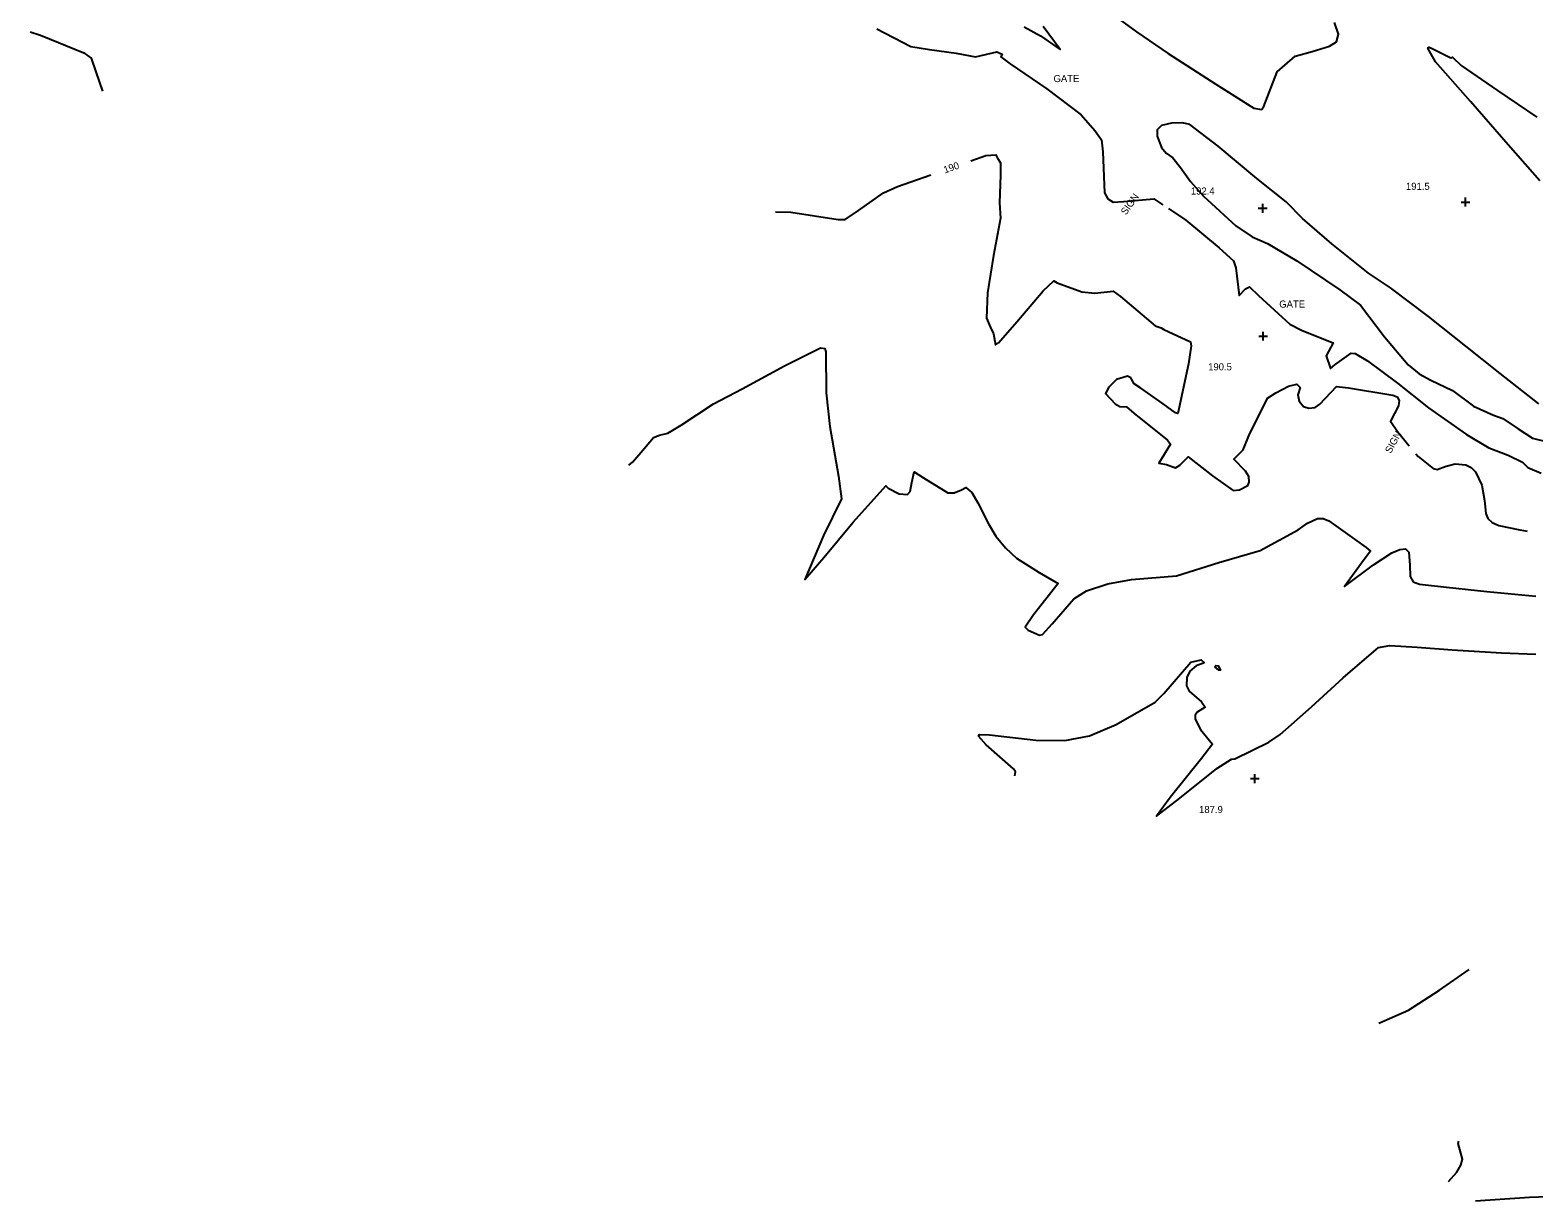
# Model space of a CAD drawing. Extents: x 1475150 to 2003689, y 770235 to 1112803.
# Drawn here: x 1994807.7 to 1995231.2, y 776802.5 to 777132.3 of the extents above; entities that cross this region are included whole.
import ezdxf

# ---------------------------------------------------------------- set-up
doc = ezdxf.new("R2010")
doc.units = 0
for name, color, linetype in [('RD_DTM_Major1', 7, 'Continuous'), ('RD_DTM_Major1_Lbl', 7, 'Continuous'), ('RD_DTM_Minor1', 7, 'Continuous'), ('RD_DTM_Spot_Elev', 7, 'Continuous'), ('RD_TX_Misc1', 7, 'Continuous')]:
    doc.layers.add(name, color=color, linetype=linetype)

msp = doc.modelspace()

# ---------------------------------------------------------------- linework, layer by layer
at = {"layer": 'RD_DTM_Major1'}
for points in [[(1994807.7, 777131.79), (1994810.61, 777130.92), (1994822.82, 777125.85), (1994824.91, 777124.36), (1994826.23, 777120.57), (1994828.09, 777115.14)], [(1995072.68, 777095.52), (1995076.83, 777096.97), (1995079.68, 777097.14), (1995080.12, 777096.26), (1995081, 777094.93), (1995081, 777091.39), (1995080.72, 777083.62), (1995080.96, 777079.36), (1995079.07, 777068.82), (1995077.38, 777058.26), (1995077.11, 777051.12), (1995078.22, 777048.52), (1995079.04, 777046.71), (1995079.56, 777043.6), (1995080.44, 777044.17), (1995085.64, 777050.08), (1995093.05, 777058.85), (1995096.01, 777061.69), (1995097.01, 777061.1), (1995103.9, 777058.59), (1995107.56, 777058.19), (1995112.76, 777058.74), (1995114.85, 777057.25), (1995124.52, 777049.01), (1995126.25, 777048.41), (1995127.01, 777047.96), (1995134.52, 777044.51), (1995134.66, 777043.36), (1995133.96, 777038.3), (1995130.96, 777024.33), (1995130.26, 777024.52), (1995126.82, 777027.03), (1995120.55, 777031.43), (1995118.68, 777032.66), (1995117.7, 777034.35), (1995116.82, 777034.79), (1995113.72, 777033.91), (1995111.51, 777031.7), (1995110.57, 777029.95), (1995113.33, 777027.01), (1995114.59, 777026.3), (1995116.51, 777026.22), (1995118.58, 777024.43), (1995128.01, 777016.79), (1995128.86, 777015.64), (1995125.57, 777010.35), (1995127.77, 777009.92), (1995130.29, 777008.97), (1995131.56, 777009.78), (1995133.88, 777012.06), (1995140.75, 777006.72), (1995146.5, 777002.6), (1995148.3, 777002.81), (1995150.66, 777003.97), (1995151.03, 777005), (1995150.93, 777006.52), (1995149.97, 777008.1), (1995146.74, 777011.44), (1995149.36, 777014.1), (1995150.93, 777018.01), (1995156.17, 777028.6), (1995158.52, 777030.1), (1995162.13, 777032), (1995164.48, 777032.52), (1995165.42, 777031.65), (1995164.74, 777029.55), (1995165.09, 777027.73), (1995166.37, 777026.27), (1995167.8, 777025.77), (1995169.6, 777025.98), (1995170.93, 777026.93), (1995175.65, 777031.9), (1995179.03, 777031.53), (1995191.46, 777029.49), (1995192.71, 777028.97), (1995193.32, 777027.99), (1995193.07, 777026.42), (1995190.8, 777022.17), (1995192.77, 777019.19), (1995196.09, 777015.22)], [(1995017.65, 777081.12), (1995021.92, 777080.97), (1995035.29, 777078.93), (1995037.28, 777078.95), (1995041.01, 777081.5), (1995048.07, 777086.48), (1995051.97, 777088.27), (1995061.35, 777091.56)], [(1995198.01, 777012.93), (1995198.67, 777012.14), (1995202.9, 777008.79), (1995204, 777008.51), (1995206.55, 777009.44), (1995209.07, 777010.15), (1995212.07, 777009.83), (1995213.52, 777009.09), (1995214.8, 777007.88), (1995216.55, 777004.13), (1995217.36, 776999.78), (1995217.73, 776996.13), (1995218.29, 776994.7), (1995219.45, 776993.56), (1995221.4, 776992.72), (1995227.31, 776991.49), (1995229.31, 776991.11)], [(1995207.21, 776807.99), (1995209.53, 776810.63), (1995210.66, 776812.53), (1995211.15, 776814.23), (1995209.94, 776818.63), (1995210.11, 776819.35)]]:
    msp.add_lwpolyline(points, dxfattribs=at)
at = {"layer": 'RD_DTM_Minor1'}
for points in [[(1995111.33, 777137.63), (1995119.32, 777131.79), (1995128.19, 777125.75), (1995141.61, 777117.1), (1995152.36, 777110.33), (1995154.53, 777109.93), (1995155.06, 777110.56), (1995156.67, 777114.76), (1995158.94, 777120.55), (1995163.96, 777124.94), (1995168.79, 777126.24), (1995173.68, 777127.75), (1995175.6, 777129.02), (1995176.23, 777131.16), (1995175.09, 777134.4)], [(1995046.19, 777132.68), (1995055.78, 777127.7), (1995060.98, 777126.85), (1995068.5, 777125.79), (1995073.98, 777124.8), (1995080, 777126.21), (1995081.45, 777125.49), (1995081.1, 777124.75), (1995083.76, 777122.83), (1995094.03, 777115.78), (1995103.68, 777108.47), (1995107.62, 777104.01), (1995109.43, 777101.39), (1995109.85, 777098.02), (1995110.28, 777086.43), (1995111.26, 777084.75), (1995112.75, 777083.85), (1995115.65, 777083.98), (1995124.18, 777084.8), (1995126.75, 777083.08)], [(1995087.69, 777133.26), (1995092.25, 777130.65), (1995097.85, 777126.86), (1995093.02, 777133.31)], [(1995232.86, 777089.87), (1995223.94, 777099.96), (1995213.35, 777112.23), (1995203.51, 777123.33), (1995201.36, 777127.22), (1995201.73, 777127.45), (1995202.74, 777127.07), (1995207.83, 777124.45), (1995208.3, 777124.71), (1995210.75, 777122.36), (1995221.01, 777115.3), (1995232.03, 777107.73)], [(1995232.65, 777027.04), (1995221.73, 777035.6), (1995212.1, 777043.23), (1995201.52, 777051.6), (1995190.89, 777059.68), (1995184.69, 777063.79), (1995174.31, 777072.09), (1995166.09, 777079.22), (1995161.45, 777083.9), (1995153.24, 777090.49), (1995142.34, 777099.58), (1995134.36, 777105.71), (1995132.3, 777106.22), (1995129.17, 777106.13), (1995126.33, 777105.44)], [(1995126.33, 777105.44), (1995125.1, 777104.23), (1995125.17, 777102.46), (1995126.32, 777099.22), (1995127.62, 777097.6), (1995129.51, 777096.35), (1995131.74, 777093.62), (1995134.49, 777089.63), (1995138.22, 777085.5), (1995147.31, 777077.18), (1995151.93, 777074.06), (1995156.17, 777072.2), (1995164.47, 777067.32), (1995176.59, 777059.18), (1995182.42, 777054.78), (1995189.11, 777045.86), (1995195.85, 777038.04), (1995198.91, 777035.47), (1995202.17, 777033.71), (1995208.28, 777030.77), (1995214.23, 777026.34), (1995219.87, 777023.81), (1995222.44, 777022.88), (1995226.76, 777019.96), (1995230.87, 777017.33), (1995235.48, 777016.2)], [(1995128.34, 777082.03), (1995133.24, 777078.77), (1995142.63, 777070.99), (1995146.67, 777067.26), (1995147.25, 777065.35), (1995148.27, 777057.53), (1995149.99, 777059.39), (1995151.14, 777060.02), (1995153.71, 777057.5), (1995162.52, 777049.44), (1995165.96, 777047.7), (1995174.68, 777044.2), (1995172.73, 777040.53), (1995173.9, 777037.02), (1995175.18, 777037.99), (1995179.75, 777041.27), (1995180.93, 777041.18), (1995184.4, 777039.14), (1995192.86, 777032.84), (1995201.58, 777025.87), (1995212.28, 777018.35), (1995218.52, 777014.6), (1995223.94, 777012.53), (1995227.99, 777010.56), (1995229.54, 777009.12), (1995233.24, 777007.48)], [(1994976.3, 777009.74), (1994977.36, 777010.55), (1994979.73, 777013.28), (1994983.28, 777017.53), (1994985, 777018.24), (1994987.27, 777018.78), (1994991.03, 777021), (1995000.19, 777026.98), (1995008.28, 777031.22), (1995020.14, 777037.74), (1995030.33, 777042.75), (1995031.53, 777042.62), (1995031.79, 777041.69), (1995031.92, 777030.1), (1995032.98, 777020.6), (1995035.39, 777006.65), (1995036.26, 777000.27), (1995031.2, 776989.91), (1995025.9, 776977.58), (1995031.27, 776983.69), (1995039.53, 776993.66), (1995048.68, 777003.88), (1995049.37, 777003.25), (1995052.46, 777001.7), (1995054.84, 777001.52), (1995055.54, 777002.3), (1995056.08, 777004.84), (1995056.66, 777007.83), (1995059.33, 777006.19), (1995066.15, 777001.96), (1995067.92, 777001.97), (1995069.98, 777002.82), (1995071.26, 777003.49), (1995072.89, 777002.06), (1995074.6, 776999.15), (1995077.6, 776993.21), (1995079.73, 776989.74), (1995082.37, 776986.43), (1995085.5, 776983.58), (1995091.89, 776979.47), (1995097.21, 776976.44), (1995090.28, 776967.63), (1995088, 776964.1), (1995088.76, 776963.29), (1995091.95, 776961.83), (1995092.82, 776962.06), (1995095.6, 776965.07), (1995101.62, 776972.1), (1995105.27, 776974.34), (1995111.25, 776976.32), (1995117.9, 776977.57), (1995130.58, 776978.54), (1995142.46, 776982.29), (1995154.11, 776985.72), (1995164.83, 776991.5), (1995167.5, 776993.36), (1995170.3, 776994.7), (1995171.9, 776994.72), (1995173.52, 776994.02), (1995183.99, 776986.56), (1995185.22, 776985.53), (1995183.45, 776983.21), (1995177.91, 776975.57), (1995186.07, 776981.7), (1995191.19, 776985.04), (1995193.43, 776986.03), (1995195.09, 776986.16), (1995195.99, 776985.23), (1995196.33, 776981.59), (1995196.41, 776978.38), (1995197.27, 776976.87), (1995199.02, 776976.22), (1995206.61, 776975.36), (1995218, 776974.14), (1995231.79, 776972.88)], [(1995085.06, 776922.26), (1995085.23, 776923.37), (1995084.71, 776924.18), (1995076.93, 776930.95), (1995074.81, 776933.4), (1995075.06, 776933.85), (1995077.91, 776933.79), (1995090.99, 776932.32), (1995099.12, 776932.22), (1995106.11, 776933.48), (1995113.61, 776936.68), (1995124.53, 776942.98), (1995126.97, 776945.47), (1995134.6, 776954.21), (1995137.56, 776954.89), (1995138.36, 776954.11), (1995137.91, 776953.85), (1995136.15, 776953.24), (1995134.37, 776951.7), (1995133.48, 776949.91), (1995133.36, 776947.57), (1995134.16, 776946.05), (1995137.58, 776943.06), (1995138.62, 776941.59), (1995136.4, 776940.12), (1995135.87, 776939.28), (1995135.81, 776938.18), (1995137.37, 776935.31), (1995140.76, 776931.18), (1995137.65, 776927.1), (1995128.78, 776916.15), (1995124.97, 776910.86), (1995131.49, 776915.98), (1995141.93, 776924.26), (1995146.05, 776926.94), (1995146.99, 776927.04), (1995156.59, 776931.73), (1995159.78, 776933.89), (1995168.56, 776941.7), (1995177.55, 776949.85), (1995187.47, 776958.36), (1995190.64, 776958.96), (1995198.34, 776958.49), (1995208.24, 776957.73), (1995222.07, 776956.84), (1995231.79, 776956.49)], [(1995141.4, 776952.91), (1995141.66, 776953.34), (1995142.27, 776953.23), (1995142.94, 776952.02), (1995142.52, 776952), (1995141.4, 776952.91)], [(1995187.58, 776852.57), (1995195.89, 776856.21), (1995204.69, 776861.83), (1995212.99, 776867.68)], [(1995214.78, 776802.48), (1995218.95, 776802.75), (1995229.95, 776803.56), (1995245.05, 776804.07)]]:
    msp.add_lwpolyline(points, dxfattribs=at)
at = {"layer": 'RD_DTM_Spot_Elev'}
for p, q in [((1995211.98, 777082.62), (1995211.98, 777085.12)), ((1995153.6, 777082.11), (1995156.1, 777082.11)), ((1995154.85, 777080.86), (1995154.85, 777083.36)), ((1995210.73, 777083.87), (1995213.23, 777083.87)), ((1995154.99, 777044.82), (1995154.99, 777047.32)), ((1995153.74, 777046.07), (1995156.24, 777046.07)), ((1995151.39, 776921.44), (1995153.89, 776921.44)), ((1995152.64, 776920.19), (1995152.64, 776922.69))]:
    msp.add_line(p, q, dxfattribs=at)

# ---------------------------------------------------------------- texts
at = {"layer": 'RD_DTM_Major1_Lbl'}
msp.add_text('190', height=2, rotation=19.2394, dxfattribs=at).set_placement((1995065.36, 777091.91))
at = {"layer": 'RD_DTM_Spot_Elev'}
for s, p in [('191.5', (1995195.19, 777087.3)), ('192.4', (1995134.61, 777085.97)), ('190.5', (1995139.48, 777036.45)), ('187.9', (1995136.93, 776911.75))]:
    msp.add_text(s, height=2, dxfattribs=at).set_placement(p)
at = {"layer": 'RD_TX_Misc1'}
for p in [(1995095.94, 777117.65), (1995159.51, 777054.13)]:
    msp.add_text('GATE', height=2, dxfattribs=at).set_placement(p)
for rotation, p in [(54.6599, (1995116.34, 777080.04)), (61.1134, (1995190.9, 777012.88))]:
    msp.add_text('SIGN', height=2, rotation=rotation, dxfattribs=at).set_placement(p)

doc.saveas('drawing.dxf')
